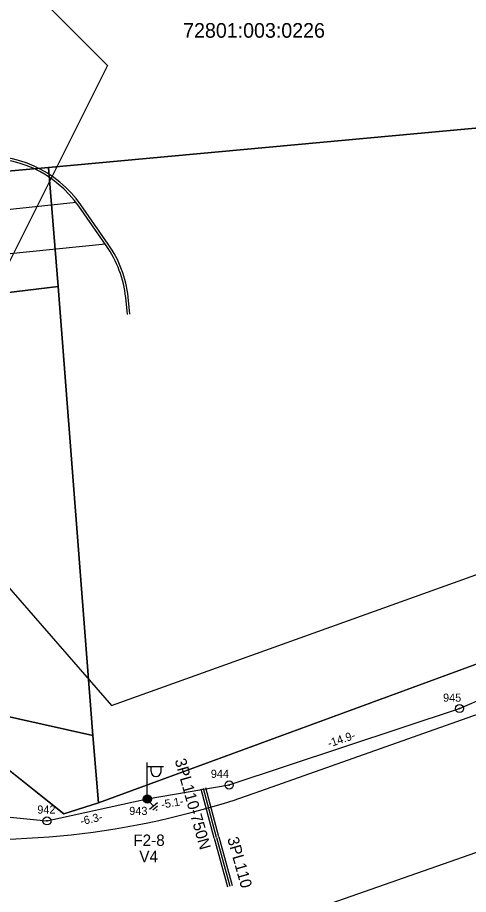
# Model space of a CAD drawing. Extents: x 528816 to 533196, y 6574767 to 6575847.
# Drawn here: x 532008 to 532035.7, y 6575053.4 to 6575107.2 of the extents above; entities that cross this region are included whole.
import ezdxf

# ---------------------------------------------------------------- set-up
doc = ezdxf.new("R2010")
doc.units = 0
for name, color, linetype in [('JOONSIDE', 7, 'Continuous'), ('KOORDPUNKT', 7, 'Continuous'), ('MOOTPIIR', 7, 'Continuous'), ('MPKAABEL', 7, 'Continuous'), ('PIIR', 7, 'Continuous'), ('POST', 7, 'Continuous'), ('TEE', 7, 'Continuous')]:
    doc.layers.add(name, color=color, linetype=linetype)

msp = doc.modelspace()

# ---------------------------------------------------------------- linework, layer by layer
at = {"layer": 'KOORDPUNKT'}
for centre, radius in [((532035.154, 6575064.804), 0.25), ((532035.154, 6575064.804), 0.025), ((532035.154, 6575064.804), 0.0221), ((532035.154, 6575064.804), 0.0191), ((532035.154, 6575064.804), 0.0161), ((532035.154, 6575064.804), 0.0132), ((532035.154, 6575064.804), 0.0102), ((532035.154, 6575064.804), 0.00726), ((532035.154, 6575064.804), 0.0043), ((532021.017, 6575060.11), 0.25), ((532021.017, 6575060.11), 0.025), ((532021.017, 6575060.11), 0.0221), ((532021.017, 6575060.11), 0.0191), ((532021.017, 6575060.11), 0.0161), ((532021.017, 6575060.11), 0.0132), ((532021.017, 6575060.11), 0.0102), ((532021.017, 6575060.11), 0.00726), ((532021.017, 6575060.11), 0.0043), ((532015.995, 6575059.25), 0.25), ((532015.995, 6575059.25), 0.025), ((532015.995, 6575059.25), 0.0221), ((532015.995, 6575059.25), 0.0191), ((532015.995, 6575059.25), 0.0161), ((532015.995, 6575059.25), 0.0132), ((532015.995, 6575059.25), 0.0102), ((532015.995, 6575059.25), 0.00726), ((532015.995, 6575059.25), 0.0043), ((532009.834, 6575057.903), 0.25), ((532009.834, 6575057.903), 0.025), ((532009.834, 6575057.903), 0.0221), ((532009.834, 6575057.903), 0.0191), ((532009.834, 6575057.903), 0.0161), ((532009.834, 6575057.903), 0.0132), ((532009.834, 6575057.903), 0.0102), ((532009.834, 6575057.903), 0.00726), ((532009.834, 6575057.903), 0.0043)]:
    msp.add_circle(centre, radius, dxfattribs=at)
at = {"layer": 'MOOTPIIR'}
for points in [[(530636.679, 6575162.942), (531283.05, 6574977.754), (531411.752, 6574945.817), (531565.242, 6574944.148), (531675.83, 6574962.262), (531737.321, 6574981.091), (531818.117, 6575037.815), (531864.832, 6575085.721), (531939.431, 6575125.285), (531920.603, 6575197.501), (531952.778, 6575207.273), (531990.912, 6575126.953), (532013.554, 6575104.311), (532001.161, 6575079.524), (532013.792, 6575064.985), (532230.203, 6575142.683), (532435.411, 6575216.091)], [(532326.975, 6575157.507), (532011.424, 6575047.308), (531974.249, 6575056.159), (531949.023, 6575045.98), (531934.418, 6575025.179), (531948.58, 6574987.561), (531930.435, 6574980.038), (531915.387, 6575014.558), (531872.016, 6575000.396), (531879.539, 6574971.629), (531794.124, 6574938.436), (531760.931, 6574923.389), (531786.158, 6574793.274), (531744.999, 6574779.555), (531692.776, 6574778.227), (531621.08, 6574852.578), (531554.695, 6574876.477), (531465.739, 6574886.656), (531460.428, 6574919.848), (531387.405, 6574932.24), (531177.628, 6574990.659), (531134.699, 6574992.429), (531095.311, 6575014.115), (530588.571, 6575165.473)]]:
    msp.add_lwpolyline(points, dxfattribs=at)
at = {"layer": 'MPKAABEL'}
for points in [[(531981.838, 6575069.196), (531985.881, 6575064.871), (531987.969, 6575062.815), (531990.772, 6575061.401), (531996.001, 6575059.691), (532003.244, 6575058.558), (532009.834, 6575057.903), (532015.995, 6575059.25), (532021.017, 6575060.11), (532035.154, 6575064.804), (532038.544, 6575066.288)], [(531981.838, 6575069.196), (531985.881, 6575064.871), (531987.969, 6575062.815), (531990.772, 6575061.401), (531996.001, 6575059.691), (532003.244, 6575058.558), (532009.834, 6575057.903), (532015.995, 6575059.25), (532021.017, 6575060.11), (532035.154, 6575064.804), (532038.544, 6575066.288)], [(532020.103, 6575056.85), (532019.294, 6575059.847)], [(532020.248, 6575056.889), (532019.439, 6575059.886)], [(532020.393, 6575056.928), (532019.584, 6575059.925)], [(532016.619, 6575059.006), (532016.134, 6575058.595)], [(532016.157, 6575059.059), (532016.376, 6575058.8)], [(532016.613, 6575058.805), (532016.333, 6575058.567)], [(532016.608, 6575058.604), (532016.532, 6575058.539)], [(532020.103, 6575056.85), (532020.912, 6575053.853)], [(532020.248, 6575056.889), (532021.057, 6575053.892)], [(532020.393, 6575056.928), (532021.202, 6575053.931)]]:
    msp.add_lwpolyline(points, dxfattribs=at)
at = {"layer": 'PIIR'}
for points in [[(532434.347, 6575269.787), (532430.47, 6575268.03), (532349.33, 6575223.06), (532285.7, 6575188), (532290.98, 6575171.01), (532180.05, 6575130.69), (532171.09, 6575138.09), (532091.4, 6575105.56), (532009.93, 6575098.04), (532000.78, 6575097.21), (531993.63, 6575090.2), (531973.52, 6575133.23), (532003.96, 6575114.7), (532087.19, 6575122.39), (532151.4, 6575146.28), (532165.24, 6575151.43), (532196.58, 6575164.9), (532279.08, 6575201), (532283.46, 6575203.41), (532303.58, 6575214.49), (532331.25, 6575229.71), (532341.94, 6575234.96), (532382.45, 6575257.44), (532404.687, 6575269.787)], [(530969.25, 6575061.78), (530969.57, 6575066.46), (531305.77, 6574972.12), (531360.28, 6574956.82), (531370.26, 6574955.09), (531388.67, 6574951.64), (531413.6, 6574947.11), (531556.31, 6574939.72), (531674.8, 6574954.98), (531729.36, 6574968.56), (531850.47, 6575010.86), (531861.6, 6575003.78), (531969.19, 6575044.39), (531969.34, 6575053.77), (532001.75, 6575065.58), (532010.88, 6575058.34), (532013, 6575059.02), (532092.98, 6575088.4), (532188.76, 6575123.48), (532180.05, 6575130.69), (532290.98, 6575171.01)]]:
    msp.add_lwpolyline(points, dxfattribs=at)
for points in [[(532009.93, 6575098.04), (532091.4, 6575105.56), (532092.98, 6575088.4), (532013, 6575059.02), (532012.66, 6575063.14), (532010.53, 6575090.73)], [(531993.24, 6575083.4), (531993.63, 6575090.2), (532000.78, 6575097.21), (532009.93, 6575098.04), (532010.53, 6575090.73), (532001.54, 6575089.65)], [(531992.71, 6575072.79), (531993.24, 6575083.4), (532001.54, 6575089.65), (532010.53, 6575090.73), (532012.66, 6575063.14), (532001.75, 6575065.58)], [(532010.88, 6575058.34), (532001.75, 6575065.58), (532012.66, 6575063.14), (532013, 6575059.02)]]:
    msp.add_lwpolyline(points, close=True, dxfattribs=at)
at = {"layer": 'POST'}
for p, q in [((532015.995, 6575059.5), (532015.995, 6575061.5)), ((532015.995, 6575061.25), (532016.995, 6575061.25)), ((532016.222, 6575060.929), (532016.222, 6575061.25)), ((532016.835, 6575060.929), (532016.835, 6575061.25)), ((532015.995, 6575059.25), (532015.995, 6575059.25))]:
    msp.add_line(p, q, dxfattribs=at)
for radius in [0.25, 0.225, 0.2, 0.175, 0.15, 0.125, 0.1, 0.075, 0.05, 0.025]:
    msp.add_circle((532015.995, 6575059.25), radius, dxfattribs=at)
msp.add_arc((532016.529, 6575060.929), 0.306, 180, 0, dxfattribs=at)
at = {"layer": 'TEE'}
for points in [[(532003.914, 6575095.085), (532011.62, 6575095.905)], [(532013.479, 6575093.239), (532011.791, 6575095.66)], [(532013.602, 6575093.324), (532011.914, 6575095.745)], [(532013.422, 6575093.32), (532001.1, 6575092.079)], [(532014.783, 6575089.005), (532014.67, 6575090.054)], [(532014.932, 6575089.021), (532014.819, 6575090.07)], [(532022.613, 6575059.626), (532058.062, 6575072.171)]]:
    msp.add_lwpolyline(points, dxfattribs=at)
for centre, radius, start, end in [((532006.172, 6575091.742), 7, 34.8821, 96.6621), ((532006.172, 6575091.742), 6.85, 34.8821, 96.6621), ((532007.859, 6575089.321), 7, 6.1439, 34.8821), ((532007.859, 6575089.321), 6.85, 6.1439, 34.8821), ((532005.932, 6575106.761), 50, 264.461, 289.4887)]:
    msp.add_arc(centre, radius, start, end, dxfattribs=at)

# ---------------------------------------------------------------- texts
at = {"layer": 'JOONSIDE'}
for s, rotation, p in [('-14.9-', 18.3661, (532027.153, 6575062.411)), ('-5.1-', 9.7184, (532016.889, 6575058.656)), ('-6.3-', 12.3317, (532011.932, 6575057.635))]:
    msp.add_text(s, height=0.5, rotation=rotation, dxfattribs=at).set_placement(p)
at = {"layer": 'KOORDPUNKT'}
for s, p in [('945', (532034.143, 6575065.225)), ('944', (532019.893, 6575060.546)), ('942', (532009.244, 6575058.353)), ('943', (532014.886, 6575058.267))]:
    msp.add_text(s, height=0.5, dxfattribs=at).set_placement(p)
at = {"layer": 'MPKAABEL'}
for s, p in [('3PL110-750N', (532017.671, 6575061.634)), ('3PL110', (532020.893, 6575056.819))]:
    msp.add_text(s, height=0.7, rotation=285.7624, dxfattribs=at).set_placement(p)
at = {"layer": 'PIIR'}
msp.add_text('72801:003:0226', height=0.9, dxfattribs=at).set_placement((532018.194, 6575106.01))
at = {"layer": 'POST'}
for s, p in [('F2-8', (532015.137, 6575056.367)), ('V4', (532015.505, 6575055.367))]:
    msp.add_text(s, height=0.7, dxfattribs=at).set_placement(p)

doc.saveas('drawing.dxf')
